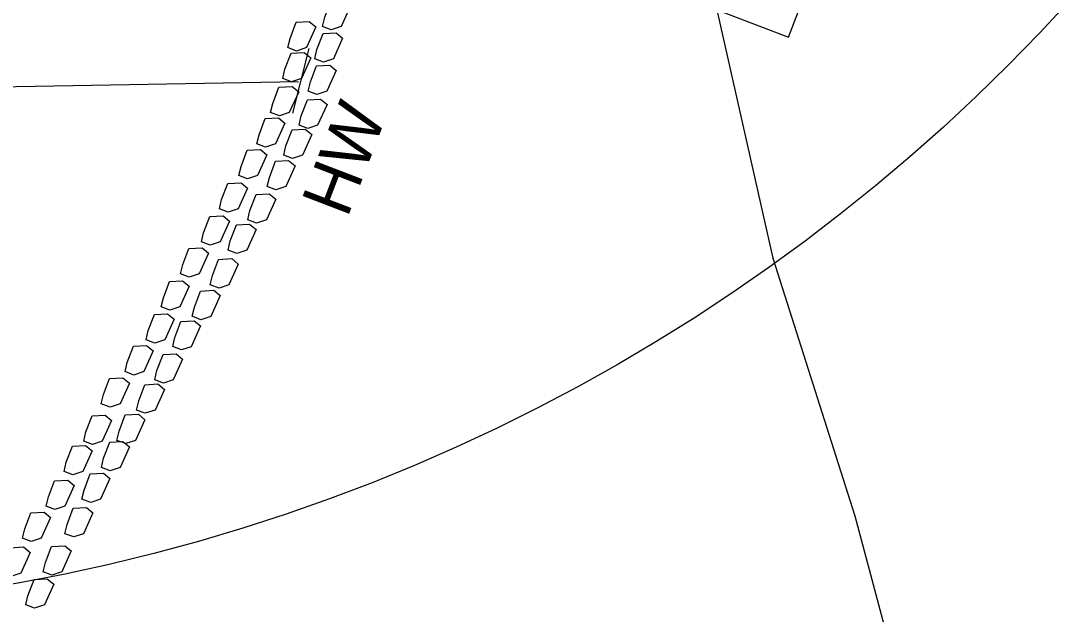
# Model space of a CAD drawing. Extents: x 2384780 to 2405432, y 547869 to 573706.
# Drawn here: x 2400272 to 2400376.6, y 562421.2 to 562480.9 of the extents above; entities that cross this region are included whole.
import ezdxf

# ---------------------------------------------------------------- set-up
doc = ezdxf.new("R2010")
doc.units = 0
for name, color, linetype in [('Old_Level_1', 7, 'Continuous'), ('Old_Level_20', 7, 'Continuous'), ('Old_Level_5', 7, 'Continuous'), ('Old_Level_62', 7, 'Continuous'), ('Old_Level_63', 7, 'Continuous')]:
    doc.layers.add(name, color=color, linetype=linetype)

msp = doc.modelspace()

# ---------------------------------------------------------------- linework, layer by layer
at = {"layer": 'Old_Level_1'}
msp.add_line((2400096.81, 562471.1), (2400299.95, 562474.77), dxfattribs=at)
at = {"layer": 'Old_Level_20'}
for points in [[(2400327.42, 562493.74), (2400325.35, 562488.36), (2400349.21, 562479.2), (2400351.28, 562484.58)], [(2400302.36, 562480.3), (2400302.58, 562481.22), (2400303.2, 562482.85), (2400304.53, 562482.92), (2400305.18, 562482.38), (2400304.24, 562480.3), (2400303.24, 562479.96), (2400302.36, 562480.3)], [(2400298.87, 562478.16), (2400299.09, 562479.08), (2400299.71, 562480.71), (2400301.03, 562480.78), (2400301.68, 562480.24), (2400300.75, 562478.16), (2400299.75, 562477.82), (2400298.87, 562478.16)], [(2400301.57, 562477.04), (2400301.79, 562477.96), (2400302.41, 562479.59), (2400303.73, 562479.66), (2400304.38, 562479.12), (2400303.45, 562477.04), (2400302.45, 562476.7), (2400301.57, 562477.04)], [(2400298.36, 562475.07), (2400298.58, 562475.99), (2400299.2, 562477.61), (2400300.52, 562477.68), (2400301.17, 562477.15), (2400300.23, 562475.06), (2400299.24, 562474.73), (2400298.36, 562475.07)], [(2400300.93, 562473.79), (2400301.14, 562474.71), (2400301.76, 562476.34), (2400303.09, 562476.41), (2400303.74, 562475.87), (2400302.8, 562473.79), (2400301.8, 562473.45), (2400300.93, 562473.79)], [(2400297.14, 562471.63), (2400297.36, 562472.55), (2400297.98, 562474.18), (2400299.31, 562474.25), (2400299.96, 562473.71), (2400299.02, 562471.63), (2400298.02, 562471.29), (2400297.14, 562471.63)], [(2400300, 562470.37), (2400300.21, 562471.3), (2400300.84, 562472.92), (2400302.16, 562472.99), (2400302.81, 562472.45), (2400301.87, 562470.37), (2400300.88, 562470.04), (2400300, 562470.37)], [(2400295.76, 562468.48), (2400295.98, 562469.4), (2400296.6, 562471.02), (2400297.92, 562471.09), (2400298.57, 562470.56), (2400297.64, 562468.47), (2400296.64, 562468.14), (2400295.76, 562468.48)], [(2400298.46, 562467.35), (2400298.68, 562468.28), (2400299.3, 562469.9), (2400300.62, 562469.97), (2400301.27, 562469.43), (2400300.34, 562467.35), (2400299.34, 562467.02), (2400298.46, 562467.35)], [(2400293.95, 562465.29), (2400294.16, 562466.21), (2400294.79, 562467.84), (2400296.11, 562467.91), (2400296.76, 562467.37), (2400295.82, 562465.29), (2400294.82, 562464.95), (2400293.95, 562465.29)], [(2400296.79, 562464.18), (2400297.01, 562465.1), (2400297.63, 562466.73), (2400298.95, 562466.8), (2400299.6, 562466.26), (2400298.67, 562464.18), (2400297.67, 562463.84), (2400296.79, 562464.18)], [(2400292, 562461.95), (2400292.21, 562462.87), (2400292.83, 562464.5), (2400294.16, 562464.57), (2400294.81, 562464.03), (2400293.87, 562461.95), (2400292.87, 562461.61), (2400292, 562461.95)], [(2400294.84, 562460.84), (2400295.06, 562461.76), (2400295.68, 562463.39), (2400297, 562463.46), (2400297.65, 562462.92), (2400296.71, 562460.84), (2400295.72, 562460.5), (2400294.84, 562460.84)], [(2400290.19, 562458.62), (2400290.4, 562459.54), (2400291.03, 562461.17), (2400292.35, 562461.24), (2400293, 562460.7), (2400292.06, 562458.62), (2400291.07, 562458.28), (2400290.19, 562458.62)], [(2400292.87, 562457.79), (2400293.08, 562458.71), (2400293.71, 562460.34), (2400295.03, 562460.41), (2400295.68, 562459.87), (2400294.74, 562457.79), (2400293.75, 562457.45), (2400292.87, 562457.79)], [(2400288.08, 562455.41), (2400288.3, 562456.34), (2400288.92, 562457.96), (2400290.25, 562458.03), (2400290.9, 562457.49), (2400289.96, 562455.41), (2400288.96, 562455.08), (2400288.08, 562455.41)], [(2400291.07, 562454.31), (2400291.29, 562455.24), (2400291.91, 562456.86), (2400293.23, 562456.93), (2400293.89, 562456.39), (2400292.95, 562454.31), (2400291.95, 562453.97), (2400291.07, 562454.31)], [(2400286.13, 562452.07), (2400286.35, 562453), (2400286.97, 562454.62), (2400288.29, 562454.69), (2400288.94, 562454.15), (2400288.01, 562452.07), (2400287.01, 562451.74), (2400286.13, 562452.07)], [(2400289.26, 562451.13), (2400289.47, 562452.05), (2400290.1, 562453.67), (2400291.42, 562453.75), (2400292.07, 562453.21), (2400291.13, 562451.12), (2400290.13, 562450.79), (2400289.26, 562451.13)], [(2400284.62, 562448.76), (2400284.83, 562449.69), (2400285.45, 562451.31), (2400286.78, 562451.38), (2400287.43, 562450.84), (2400286.49, 562448.76), (2400285.49, 562448.43), (2400284.62, 562448.76)], [(2400287.29, 562448.08), (2400287.5, 562449), (2400288.12, 562450.62), (2400289.45, 562450.69), (2400290.1, 562450.16), (2400289.16, 562448.07), (2400288.16, 562447.74), (2400287.29, 562448.08)], [(2400282.51, 562445.56), (2400282.72, 562446.48), (2400283.35, 562448.11), (2400284.67, 562448.18), (2400285.32, 562447.64), (2400284.38, 562445.56), (2400283.39, 562445.22), (2400282.51, 562445.56)], [(2400285.48, 562444.74), (2400285.69, 562445.67), (2400286.32, 562447.29), (2400287.64, 562447.36), (2400288.29, 562446.83), (2400287.35, 562444.74), (2400286.36, 562444.41), (2400285.48, 562444.74)], [(2400280.11, 562442.33), (2400280.33, 562443.25), (2400280.95, 562444.88), (2400282.28, 562444.95), (2400282.93, 562444.41), (2400281.99, 562442.33), (2400280.99, 562441.99), (2400280.11, 562442.33)], [(2400283.65, 562441.7), (2400283.87, 562442.63), (2400284.49, 562444.25), (2400285.81, 562444.32), (2400286.47, 562443.78), (2400285.53, 562441.7), (2400284.53, 562441.37), (2400283.65, 562441.7)], [(2400278.34, 562438.57), (2400278.55, 562439.49), (2400279.18, 562441.11), (2400280.5, 562441.18), (2400281.15, 562440.65), (2400280.21, 562438.56), (2400279.22, 562438.23), (2400278.34, 562438.57)], [(2400281.68, 562438.65), (2400281.9, 562439.58), (2400282.52, 562441.2), (2400283.84, 562441.27), (2400284.49, 562440.73), (2400283.56, 562438.65), (2400282.56, 562438.32), (2400281.68, 562438.65)], [(2400280.12, 562435.92), (2400280.34, 562436.85), (2400280.96, 562438.47), (2400282.29, 562438.54), (2400282.94, 562438), (2400282, 562435.92), (2400281, 562435.59), (2400280.12, 562435.92)], [(2400276.37, 562435.51), (2400276.58, 562436.44), (2400277.21, 562438.06), (2400278.53, 562438.13), (2400279.18, 562437.6), (2400278.24, 562435.51), (2400277.24, 562435.18), (2400276.37, 562435.51)], [(2400278.16, 562432.73), (2400278.38, 562433.65), (2400279, 562435.28), (2400280.33, 562435.35), (2400280.98, 562434.81), (2400280.04, 562432.73), (2400279.04, 562432.39), (2400278.16, 562432.73)], [(2400274.57, 562432.04), (2400274.79, 562432.96), (2400275.41, 562434.59), (2400276.73, 562434.66), (2400277.38, 562434.12), (2400276.44, 562432.04), (2400275.45, 562431.7), (2400274.57, 562432.04)], [(2400276.45, 562429.26), (2400276.66, 562430.19), (2400277.29, 562431.81), (2400278.61, 562431.88), (2400279.26, 562431.34), (2400278.32, 562429.26), (2400277.33, 562428.93), (2400276.45, 562429.26)], [(2400272.19, 562428.81), (2400272.41, 562429.74), (2400273.03, 562431.36), (2400274.36, 562431.43), (2400275.01, 562430.89), (2400274.07, 562428.81), (2400273.07, 562428.47), (2400272.19, 562428.81)], [(2400270.14, 562425.3), (2400270.36, 562426.22), (2400270.98, 562427.85), (2400272.3, 562427.92), (2400272.96, 562427.38), (2400272.02, 562425.3), (2400271.02, 562424.96), (2400270.14, 562425.3)], [(2400274.27, 562425.43), (2400274.48, 562426.36), (2400275.11, 562427.98), (2400276.43, 562428.05), (2400277.08, 562427.52), (2400276.14, 562425.43), (2400275.14, 562425.1), (2400274.27, 562425.43)], [(2400272.51, 562422.1), (2400272.73, 562423.02), (2400273.35, 562424.65), (2400274.67, 562424.72), (2400275.32, 562424.18), (2400274.38, 562422.1), (2400273.39, 562421.76), (2400272.51, 562422.1)]]:
    msp.add_lwpolyline(points, dxfattribs=at)
at = {"layer": 'Old_Level_5'}
msp.add_line((2400300.98, 562478.07), (2400299.35, 562471.57), dxfattribs=at)
at = {"layer": 'Old_Level_62'}
msp.add_lwpolyline([(2400332.48, 562524.22), (2400347.64, 562456.97), (2400355.91, 562431.05), (2400375.5, 562357.55), (2400393.58, 562280.09), (2400434.7, 562191.5), (2400592.87, 562087.56)], dxfattribs=at)
at = {"layer": 'Old_Level_63'}
msp.add_circle((2400238.44, 562609.29), 187.94, dxfattribs=at)

# ---------------------------------------------------------------- texts
at = {"layer": 'Old_Level_5'}
msp.add_text('HW', height=5, rotation=68.9999, dxfattribs=at).set_placement((2400304.84, 562460.93))

doc.saveas('drawing.dxf')
